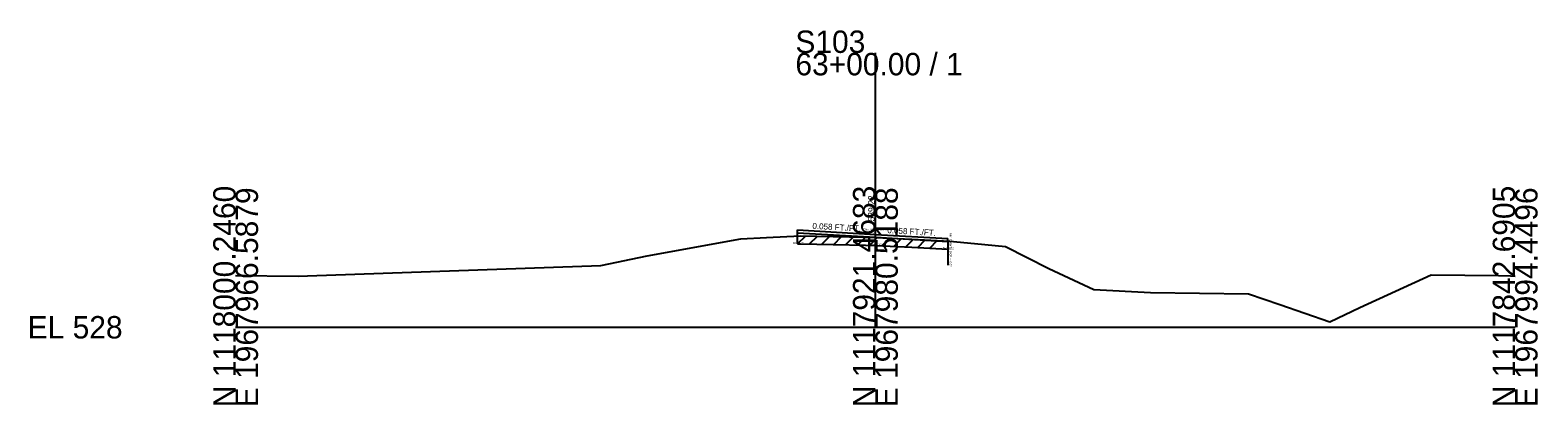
# Model space of a CAD drawing. Extents: x -26 to 163, y -10 to 24018.
# Drawn here: x -25.7 to 162.8, y 10990.3 to 11037.1 of the extents above; entities that cross this region are included whole.
import ezdxf

# ---------------------------------------------------------------- set-up
doc = ezdxf.new("R2010")
doc.units = 0
for name, color, linetype in [('RD_GPK_XS_Cell', 7, 'Continuous'), ('RD_XS_ExGround', 7, 'Continuous'), ('RD_XS_ExPaveRet', 7, 'Continuous'), ('RD_XS_Misc_Line', 7, 'Continuous'), ('RD_XS_PaveOvlay_CP', 7, 'Continuous'), ('RD_XS_TX_Elev_EX', 7, 'Continuous'), ('RD_XS_TX_ExEOP', 7, 'Continuous'), ('RD_XS_TX_Notes', 7, 'Continuous'), ('RD_XS_TX_Profile', 7, 'Continuous'), ('RD_XS_TX_Slope', 7, 'Continuous')]:
    doc.layers.add(name, color=color, linetype=linetype)

msp = doc.modelspace()

# ---------------------------------------------------------------- linework, layer by layer
at = {"layer": 'RD_GPK_XS_Cell'}
for p, q in [((80, 11000), (80, 11034.29)), ((0, 11000), (80, 11000)), ((80, 11000), (160, 11000))]:
    msp.add_line(p, q, dxfattribs=at)
at = {"layer": 'RD_XS_ExGround'}
msp.add_lwpolyline([(0, 11006.49), (7.85, 11006.39), (8.99, 11006.42), (45.66, 11007.72), (51.48, 11008.95), (63.19, 11011.06), (66.4, 11011.24), (70.63, 11011.43), (74.71, 11011.36), (78.78, 11011.28), (80, 11011.22), (84.57, 11011), (89.32, 11010.75), (92.4, 11010.48), (96.28, 11010.11), (101.71, 11007.33), (107.32, 11004.74), (114.4, 11004.35), (126.65, 11004.19), (130.59, 11002.86), (136.81, 11000.69), (140.57, 11002.47), (149.51, 11006.56), (157.93, 11006.47), (159.43, 11006.43), (160, 11006.38)], dxfattribs=at)
at = {"layer": 'RD_XS_ExPaveRet'}
for p, q in [((70.28, 11010.42), (71.29, 11011.42)), ((70.28, 11010.42), (70.28, 11011.42)), ((70.28, 11010.42), (70.63, 11010.43)), ((70.63, 11010.43), (74.71, 11010.36)), ((71.78, 11010.41), (72.77, 11011.39)), ((73.29, 11010.38), (74.27, 11011.36)), ((74.71, 11010.36), (78.78, 11010.28)), ((74.79, 11010.35), (75.77, 11011.34)), ((76.29, 11010.33), (77.27, 11011.31)), ((77.79, 11010.3), (78.77, 11011.28)), ((79.29, 11010.25), (80.24, 11011.21)), ((80.79, 11010.18), (81.74, 11011.14)), ((82.29, 11010.11), (83.24, 11011.07)), ((83.79, 11010.04), (84.74, 11010.99)), ((85.29, 11009.96), (86.24, 11010.91)), ((86.79, 11009.88), (87.74, 11010.83)), ((89.04, 11010.76), (89.04, 11009.76)), ((78.78, 11010.28), (80, 11010.22)), ((80, 11010.22), (84.57, 11010)), ((84.57, 11010), (89.04, 11009.76))]:
    msp.add_line(p, q, dxfattribs=at)
at = {"layer": 'RD_XS_Misc_Line'}
msp.add_line((89.04, 11010.76), (89.04, 11007.76), dxfattribs=at)
at = {"layer": 'RD_XS_PaveOvlay_CP'}
for p, q in [((70.28, 11012.17), (80, 11011.61)), ((70.28, 11011.42), (70.28, 11012.17)), ((80, 11011.22), (70.28, 11011.78)), ((80, 11011.61), (89.04, 11011.08)), ((89.04, 11010.7), (80, 11011.22)), ((89.04, 11010.76), (89.04, 11011.08))]:
    msp.add_line(p, q, dxfattribs=at)

# ---------------------------------------------------------------- texts
at = {"layer": 'RD_GPK_XS_Cell'}
for s, p in [('S103', (70, 11034.29)), ('63+00.00 / 1', (70, 11031.49)), ('EL 528', (-26, 10998.6))]:
    msp.add_text(s, height=2.8, dxfattribs=at).set_placement(p)
for s, p in [('N 1118000.2460', (0, 10990)), ('E 1967966.5879', (2.8, 10990)), ('N 1117921.4683', (80, 10990)), ('E 1967980.5188', (82.8, 10990)), ('N 1117842.6905', (160, 10990)), ('E 1967994.4496', (162.8, 10990))]:
    msp.add_text(s, height=2.8, rotation=90, dxfattribs=at).set_placement(p)
at = {"layer": 'RD_XS_TX_Elev_EX'}
msp.add_text('539.22', height=0.8, rotation=90, dxfattribs=at).set_placement((79.9, 11013.22))
at = {"layer": 'RD_XS_TX_ExEOP'}
for s, p in [('EOP-L', (70.23, 11012.17)), ('EOP-R', (88.99, 11011.08))]:
    msp.add_text(s, height=0.1, rotation=270, dxfattribs=at).set_placement(p)
at = {"layer": 'RD_XS_TX_Notes'}
for s, p in [('Elev. @CL = 539.61', (78.49, 11012.11)), (' dE= 0.75', (69.58, 11010.42)), (' dE= 0.39', (79.29, 11010.22)), (' dE= 0.32', (88.32, 11009.76))]:
    msp.add_text(s, height=0.25, dxfattribs=at).set_placement(p)
msp.add_text(' Min. Distance @CP = -0.07', height=0.25, rotation=270, dxfattribs=at).set_placement((89.29, 11011.86))
at = {"layer": 'RD_XS_TX_Profile'}
msp.add_text('CL', height=0.25, dxfattribs=at).set_placement((79.77, 11011.61))
at = {"layer": 'RD_XS_TX_Slope'}
for p in [(72.11, 11012.31), (81.48, 11011.77)]:
    msp.add_text('0.058 FT./FT.', height=0.75, rotation=356.6806, dxfattribs=at).set_placement(p)

doc.saveas('drawing.dxf')
